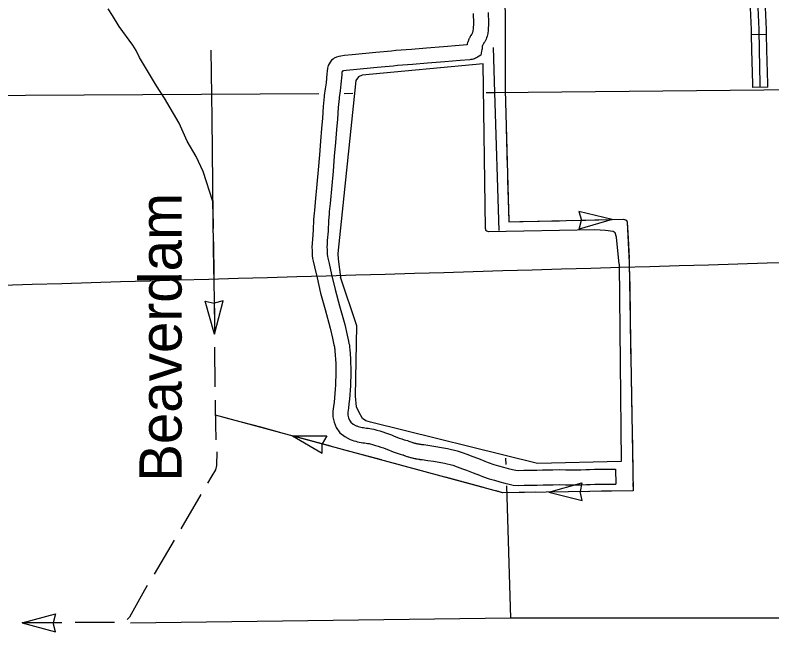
# Model space of a CAD drawing. Extents: x -19 to 366, y -4 to 359.
# Drawn here: x 165.52 to 166.954, y 173.954 to 175.168 of the extents above; entities that cross this region are included whole.
import ezdxf

# ---------------------------------------------------------------- set-up
doc = ezdxf.new("R2010")
doc.units = 0
for name, color, linetype in [('R_Alt Surface', 7, 'Continuous'), ('R_Axis Annot', 7, 'Continuous'), ('R_ROW Annot', 7, 'Continuous'), ('R_Temp Easement', 7, 'Continuous'), ('Sheet Fence', 7, 'Continuous'), ('T_Detection Zones', 7, 'Continuous'), ('T_Notes', 7, 'Continuous')]:
    doc.layers.add(name, color=color, linetype=linetype)

msp = doc.modelspace()

# ---------------------------------------------------------------- linework, layer by layer
at = {"layer": 'R_Alt Surface'}
msp.add_lwpolyline([(168.1887, 174.028), (167.4783, 174.0257), (167.4647, 174.0257), (166.4587, 174.0259), (165.7385, 174.0164)], dxfattribs=at)
at = {"layer": 'R_Axis Annot'}
for points in [[(166.4256, 175.1064), (166.4286, 175.0214)], [(166.4286, 175.0214), (166.9385, 175.0265), (167.3736, 175.0278)], [(165.4276, 175.0154), (166.0953, 175.0194)], [(166.1436, 175.0197), (166.1601, 175.0198)], [(166.4123, 175.0213), (166.4286, 175.0214)], [(166.4286, 175.0214), (166.4365, 174.7598)], [(166.4495, 174.329), (166.4499, 174.3165)], [(166.4511, 174.2766), (166.4587, 174.0259)]]:
    msp.add_lwpolyline(points, dxfattribs=at)
at = {"layer": 'R_ROW Annot'}
for p, q in [((166.9439, 175.1313), (166.9155, 175.1308)), ((166.9462, 175.0314), (166.9178, 175.0307))]:
    msp.add_line(p, q, dxfattribs=at)
for points in [[(166.932, 175.0311), (166.9319, 175.0376), (166.9302, 175.1021), (166.9296, 175.1405), (166.9279, 175.182), (166.9256, 175.2719), (166.9232, 175.3597), (166.9202, 175.4473), (166.9173, 175.5308)], [(166.9155, 175.1308), (166.9154, 175.1401), (166.9137, 175.1816), (166.9124, 175.2306)], [(166.9439, 175.1313), (166.9438, 175.1409), (166.9421, 175.1825), (166.9408, 175.2314)], [(166.9178, 175.0307), (166.9177, 175.0373), (166.916, 175.1018), (166.9155, 175.1308)], [(166.9462, 175.0314), (166.9461, 175.038), (166.9444, 175.1024), (166.9439, 175.1313)]]:
    msp.add_lwpolyline(points, dxfattribs=at)
at = {"layer": 'R_Temp Easement'}
for points in [[(165.8949, 174.8012), (165.8949, 174.8148), (165.8763, 174.8714), (165.8629, 174.9002), (165.8462, 174.9291), (165.8309, 174.9632), (165.8029, 175.0108), (165.7877, 175.0339), (165.7559, 175.0874), (165.7495, 175.1007), (165.7428, 175.1109), (165.717, 175.146), (165.7047, 175.1673), (165.6961, 175.18)], [(166.4068, 175.0753), (166.1774, 175.054), (166.1709, 175.051), (166.1658, 175.0438), (166.1313, 174.7164), (166.1322, 174.7054), (166.1365, 174.6713)], [(166.6643, 174.6964), (166.6598, 174.747), (166.6567, 174.7552), (166.6529, 174.7578), (166.6384, 174.7602), (166.6182, 174.7614), (166.4172, 174.7571), (166.4124, 174.7592), (166.4115, 174.7637), (166.4068, 175.0753)], [(166.6643, 174.6964), (166.6685, 174.3224)], [(166.6685, 174.3224), (166.5098, 174.3187), (166.1936, 174.3967), (166.1848, 174.3996), (166.178, 174.404), (166.171, 174.4164), (166.167, 174.4259), (166.1652, 174.446), (166.1678, 174.5793), (166.1365, 174.6713)]]:
    msp.add_lwpolyline(points, dxfattribs=at)
at = {"layer": 'Sheet Fence'}
for points in [[(176.1271, 2.4436), (175.8876, 11.0613), (175.6472, 19.6792), (175.4061, 28.2972), (175.164, 36.9153), (174.9212, 45.5335), (174.6775, 54.1519), (174.433, 62.7704), (174.1876, 71.389), (173.9414, 80.0077), (173.6944, 88.6266), (173.4466, 97.2456), (173.1979, 105.8647), (172.9484, 114.484), (172.6981, 123.1034), (172.447, 131.7229), (172.195, 140.3425), (171.9422, 148.9623), (171.6886, 157.5822), (171.4342, 166.2022), (171.179, 174.8224), (170.9229, 183.4427), (170.666, 192.0631), (170.4084, 200.6837), (170.1499, 209.3044), (169.8906, 217.9252), (169.6305, 226.5461), (169.3695, 235.1672), (169.1078, 243.7884), (168.8453, 252.4098), (168.5819, 261.0312), (168.3178, 269.6528), (168.0528, 278.2746), (167.7871, 286.8964), (167.5205, 295.5185), (167.2532, 304.1406), (166.985, 312.7629), (166.7161, 321.3853), (166.4463, 330.0078), (166.1758, 338.6305), (165.9044, 347.2533)], [(168.7902, 2.2442), (168.5607, 10.8615), (168.3304, 19.479), (168.0993, 28.0965), (167.8673, 36.7142), (167.6346, 45.3321), (167.4011, 53.95), (167.1668, 62.5681), (166.9316, 71.1863), (166.6957, 79.8047), (166.459, 88.4232), (166.2215, 97.0418), (165.9832, 105.6605), (165.7441, 114.2794), (165.5043, 122.8984), (165.2636, 131.5176), (165.0221, 140.1368), (164.7799, 148.7563), (164.5369, 157.3758), (164.2931, 165.9955), (164.0485, 174.6153), (163.8031, 183.2352), (163.5569, 191.8553), (163.31, 200.4755), (163.0623, 209.0959), (162.8138, 217.7164), (162.5645, 226.337), (162.3145, 234.9577), (162.0637, 243.5786), (161.8121, 252.1997), (161.5597, 260.8208), (161.3066, 269.4421), (161.0527, 278.0636), (160.798, 286.6851), (160.5426, 295.3068), (160.2864, 303.9287), (160.0294, 312.5507), (159.7717, 321.1728), (159.5132, 329.7951), (159.2539, 338.4175), (158.9939, 347.04)], [(0, 172.2839), (7.1335, 172.2883), (14.267, 172.3015), (21.4005, 172.3236), (28.5339, 172.3544), (35.6673, 172.3941), (42.8006, 172.4426), (49.9339, 172.4999), (57.0671, 172.566), (64.2002, 172.6409), (71.3332, 172.7246), (78.4661, 172.8172), (85.5989, 172.9186), (92.7315, 173.0287), (99.8641, 173.1477), (106.9964, 173.2755), (114.1286, 173.4122), (121.2606, 173.5576), (128.3925, 173.7119), (135.5241, 173.8749), (142.6555, 174.0468), (149.7867, 174.2275), (156.9177, 174.417), (164.0485, 174.6153), (171.179, 174.8224), (178.3092, 175.0383), (185.4392, 175.2631), (192.5688, 175.4966), (199.6982, 175.739), (206.8273, 175.9902), (213.9561, 176.2502), (221.0845, 176.5189), (228.2126, 176.7965), (235.3404, 177.083), (242.4677, 177.3782), (249.5948, 177.6822), (256.7214, 177.995), (263.8476, 178.3167), (270.9735, 178.6471), (278.0989, 178.9863), (285.2239, 179.3344), (292.3485, 179.6912), (299.4726, 180.0569), (306.5963, 180.4314), (313.7195, 180.8146), (320.8422, 181.2067), (327.9644, 181.6076), (335.0862, 182.0172), (342.2074, 182.4357)]]:
    msp.add_spline(points, degree=3, dxfattribs=at)
at = {"layer": 'T_Detection Zones'}
for p, q in [((166.6512, 174.7808), (166.5881, 174.7962)), ((166.5881, 174.7962), (166.5929, 174.7796)), ((166.6512, 174.7808), (166.5888, 174.7625)), ((166.5888, 174.7625), (166.5929, 174.7794)), ((166.0456, 174.3709), (166.1018, 174.3383)), ((166.0456, 174.3709), (166.1106, 174.3708)), ((166.1106, 174.3708), (166.1019, 174.3558)), ((166.1018, 174.3383), (166.1018, 174.3556)), ((165.5336, 174.0166), (165.5963, 174.0338)), ((165.5963, 174.0338), (165.592, 174.0171)), ((165.5336, 174.0166), (165.5965, 174.0001)), ((165.5965, 174.0001), (165.592, 174.0168))]:
    msp.add_line(p, q, dxfattribs=at)
for points in [[(166.4054, 176.317), (166.4483, 175.1696), (166.4483, 175.0258), (166.4554, 174.7763)], [(166.4483, 175.1553), (166.4483, 175.1178)], [(166.4483, 175.1178), (166.4483, 175.0803)], [(165.8909, 175.1012), (165.8925, 174.9729)], [(166.4483, 175.0553), (166.4483, 175.0258), (166.4496, 174.9803)], [(165.8925, 174.9729), (165.8951, 174.7242), (165.8978, 174.5975)], [(166.4503, 174.9553), (166.4524, 174.8804)], [(166.4531, 174.8554), (166.4552, 174.7804)], [(165.8949, 174.8012), (165.8954, 174.7637)], [(166.4554, 174.7763), (166.6725, 174.7813), (166.6782, 174.7795), (166.68, 174.7754), (166.6836, 174.6989)], [(166.4763, 174.7768), (166.5513, 174.7785)], [(166.5762, 174.7791), (166.6512, 174.7808)], [(166.6761, 174.7802), (166.6782, 174.7795), (166.68, 174.7754), (166.6815, 174.7447)], [(166.6815, 174.7447), (166.6832, 174.7073)], [(165.8957, 174.7387), (165.8965, 174.6729), (165.8966, 174.6637)], [(166.6836, 174.6989), (166.6909, 174.2669)], [(166.6839, 174.6823), (166.6851, 174.6073)], [(165.8977, 174.5637), (165.8803, 174.6261), (165.8971, 174.622)], [(165.8969, 174.6387), (165.8977, 174.5637)], [(165.8977, 174.5637), (165.914, 174.6268), (165.8974, 174.622)], [(166.6856, 174.5823), (166.6868, 174.5073)], [(165.8979, 174.5387), (165.8987, 174.4637)], [(166.6872, 174.4823), (166.6885, 174.4073)], [(165.899, 174.4387), (165.8991, 174.4243), (165.9004, 174.3637)], [(166.6909, 174.2669), (166.4443, 174.2632), (165.8994, 174.4104)], [(165.9249, 174.4035), (165.8994, 174.4104)], [(165.9853, 174.3872), (165.949, 174.397)], [(166.0215, 174.3774), (165.9853, 174.3872)], [(166.6889, 174.3823), (166.6902, 174.3073)], [(166.118, 174.3513), (166.0456, 174.3709)], [(165.902, 174.3406), (165.9014, 174.3147), (165.8994, 174.3068), (165.893, 174.2955), (165.8847, 174.2814)], [(166.2145, 174.3253), (166.1421, 174.3448)], [(166.3111, 174.2992), (166.2387, 174.3187)], [(166.4076, 174.2731), (166.3352, 174.2927)], [(166.5313, 174.2645), (166.5938, 174.2823), (166.5909, 174.2654)], [(166.6906, 174.2823), (166.6909, 174.2669), (166.6313, 174.266)], [(165.872, 174.2598), (165.8339, 174.1952)], [(166.5063, 174.2641), (166.4443, 174.2632), (166.4317, 174.2666)], [(166.5313, 174.2645), (166.5943, 174.2486), (166.5909, 174.2654)], [(166.5688, 174.2651), (166.5313, 174.2645)], [(166.6063, 174.2656), (166.5688, 174.2651)], [(165.8212, 174.1737), (165.7832, 174.1091)], [(165.7705, 174.0875), (165.7654, 174.079), (165.737, 174.0274), (165.7324, 174.0233)], [(165.6086, 174.017), (165.5336, 174.0166)], [(165.7086, 174.0176), (165.6336, 174.0172)]]:
    msp.add_lwpolyline(points, dxfattribs=at)
at = {"layer": 'T_Notes'}
for points in [[(166.3879, 175.1711), (166.3884, 175.1527), (166.3879, 175.142), (166.3874, 175.1378), (166.3871, 175.1367), (166.3869, 175.1357), (166.3866, 175.1347), (166.3862, 175.1336), (166.3858, 175.1328), (166.3853, 175.1319), (166.3847, 175.131), (166.3836, 175.1294), (166.3831, 175.1286), (166.3824, 175.1274), (166.3821, 175.127), (166.3815, 175.1259), (166.3813, 175.1253), (166.3807, 175.1242), (166.3804, 175.1237), (166.3799, 175.1225), (166.3796, 175.122), (166.379, 175.1204), (166.3788, 175.1199), (166.3784, 175.1188), (166.3782, 175.1182), (166.3776, 175.1165), (166.3775, 175.1161), (166.3767, 175.1133), (166.3767, 175.1114), (166.3611, 175.1101), (166.332, 175.1078), (166.2994, 175.1053), (166.2708, 175.1029), (166.2415, 175.1006), (166.2331, 175.0995), (166.2037, 175.097), (166.1586, 175.0926), (166.1439, 175.0914), (166.1369, 175.0903), (166.1332, 175.0894), (166.1291, 175.0881), (166.1248, 175.086), (166.1224, 175.0844), (166.1196, 175.0824), (166.1168, 175.0788), (166.1132, 175.0724), (166.1117, 175.0676), (166.111, 175.062), (166.1106, 175.0567), (166.1091, 175.0397)], [(166.4163, 175.1726), (166.4168, 175.1525), (166.4163, 175.1395), (166.4154, 175.1331), (166.4149, 175.1305), (166.4142, 175.1278), (166.4133, 175.1251), (166.4124, 175.1226), (166.4112, 175.12), (166.4098, 175.1175), (166.4083, 175.1152), (166.4073, 175.1137), (166.4072, 175.1136), (166.4072, 175.1135), (166.4066, 175.1125), (166.4061, 175.1115), (166.4057, 175.1105), (166.4057, 175.1105), (166.4054, 175.1099), (166.4054, 175.1098), (166.405, 175.1089), (166.405, 175.1089), (166.4049, 175.1065), (166.4047, 175.1043), (166.4044, 175.102), (166.404, 175.0997), (166.4023, 175.0922), (166.3963, 175.0881), (166.3943, 175.087), (166.3923, 175.086), (166.3903, 175.0852), (166.3881, 175.0844), (166.386, 175.0839), (166.3838, 175.0835), (166.3819, 175.0833), (166.3634, 175.0818), (166.3342, 175.0795), (166.3017, 175.077), (166.2731, 175.0746), (166.2444, 175.0723), (166.2362, 175.0713), (166.2063, 175.0687), (166.1612, 175.0644), (166.1473, 175.0631), (166.1422, 175.0624), (166.1407, 175.062), (166.1398, 175.0617), (166.1395, 175.0612), (166.1393, 175.0594), (166.139, 175.0545), (166.1374, 175.0371)], [(166.1091, 175.0397), (166.1077, 175.0283), (166.1059, 175.0155), (166.1057, 175.0136), (166.1038, 174.995), (166.1023, 174.9729), (166.1008, 174.9534), (166.0987, 174.9288), (166.0965, 174.9032), (166.0942, 174.8748), (166.0918, 174.8474), (166.0886, 174.8138), (166.087, 174.7981), (166.0868, 174.7926), (166.0856, 174.7809), (166.0847, 174.7603), (166.0833, 174.7434), (166.0827, 174.7359), (166.0823, 174.7278), (166.0827, 174.7225), (166.083, 174.7172), (166.0831, 174.7123), (166.0837, 174.7071), (166.0848, 174.7016), (166.0875, 174.691), (166.0921, 174.6704), (166.0989, 174.6411), (166.1074, 174.61), (166.1169, 174.5749), (166.1212, 174.5557), (166.124, 174.5436), (166.125, 174.5394), (166.1254, 174.5381), (166.1255, 174.5368), (166.1256, 174.5349), (166.1261, 174.5317), (166.1266, 174.5241), (166.1271, 174.516), (166.1274, 174.5079), (166.1275, 174.4998), (166.1276, 174.4917), (166.1275, 174.4835), (166.1273, 174.4754), (166.1269, 174.4673), (166.1265, 174.4591), (166.1259, 174.451), (166.1252, 174.4429), (166.1244, 174.4349), (166.1234, 174.4268), (166.1222, 174.4176), (166.1222, 174.4073), (166.1244, 174.3969), (166.1285, 174.3868), (166.1352, 174.377), (166.1449, 174.3696), (166.1546, 174.3642), (166.1588, 174.3627), (166.1621, 174.3617), (166.1654, 174.3607), (166.1688, 174.3599), (166.1722, 174.3592), (166.1756, 174.3585), (166.179, 174.358), (166.1821, 174.3576), (166.1849, 174.3573), (166.1878, 174.3568), (166.1907, 174.3563), (166.1929, 174.3559), (166.1974, 174.3546), (166.2026, 174.353), (166.2077, 174.3514), (166.2127, 174.3497), (166.2178, 174.348), (166.2226, 174.3462), (166.2274, 174.3442), (166.2329, 174.342), (166.2384, 174.34), (166.244, 174.3381), (166.2497, 174.3364), (166.2543, 174.3352), (166.2552, 174.3348), (166.2557, 174.3346), (166.2575, 174.3339), (166.258, 174.3337), (166.2598, 174.333), (166.2603, 174.3328), (166.2621, 174.3322), (166.2626, 174.332), (166.2647, 174.3314), (166.2651, 174.3312), (166.267, 174.3307), (166.2675, 174.3305), (166.2693, 174.33), (166.2698, 174.3299), (166.2718, 174.3293), (166.2723, 174.3292), (166.2742, 174.3288), (166.2747, 174.3287), (166.2767, 174.3282), (166.2771, 174.3282)], [(166.1374, 175.0371), (166.1359, 175.0247), (166.1341, 175.0116), (166.1339, 175.0102), (166.1321, 174.9926), (166.1306, 174.9709), (166.1291, 174.9511), (166.127, 174.9264), (166.1248, 174.9008), (166.1225, 174.8724), (166.12, 174.8449), (166.1169, 174.811), (166.1153, 174.7962), (166.1152, 174.7907), (166.1139, 174.7789), (166.1131, 174.7586), (166.1116, 174.7411), (166.1111, 174.734), (166.1108, 174.7282), (166.1111, 174.7245), (166.1114, 174.7182), (166.1115, 174.7142), (166.1118, 174.7115), (166.1125, 174.7078), (166.1151, 174.6976), (166.1198, 174.6767), (166.1265, 174.6481), (166.1348, 174.6175), (166.1445, 174.5817), (166.1489, 174.562), (166.1516, 174.5502), (166.1526, 174.5461), (166.1533, 174.5433), (166.1538, 174.5394), (166.1539, 174.5378), (166.1544, 174.5349), (166.155, 174.5259), (166.1554, 174.5173), (166.1557, 174.5087), (166.1559, 174.5001), (166.156, 174.4916), (166.1559, 174.483), (166.1557, 174.4745), (166.1553, 174.4659), (166.1548, 174.4573), (166.1542, 174.4488), (166.1535, 174.4402), (166.1526, 174.4317), (166.1516, 174.4232), (166.1506, 174.4158), (166.1506, 174.4103), (166.1517, 174.4053), (166.1537, 174.4004), (166.1561, 174.3968), (166.1605, 174.3934), (166.1663, 174.3902), (166.1678, 174.3897), (166.1703, 174.3889), (166.1727, 174.3882), (166.1752, 174.3876), (166.1777, 174.387), (166.1802, 174.3866), (166.1828, 174.3862), (166.1857, 174.3858), (166.189, 174.3854), (166.1923, 174.3849), (166.1956, 174.3843), (166.1995, 174.3836), (166.2056, 174.3818), (166.211, 174.3802), (166.2165, 174.3784), (166.2219, 174.3766), (166.2273, 174.3747), (166.233, 174.3727), (166.2382, 174.3704), (166.243, 174.3686), (166.2478, 174.3668), (166.2526, 174.3652), (166.2575, 174.3637), (166.2635, 174.3621), (166.266, 174.361), (166.2662, 174.361), (166.2678, 174.3603), (166.268, 174.3603), (166.2697, 174.3597), (166.2699, 174.3596), (166.2715, 174.359), (166.2717, 174.359), (166.2732, 174.3585), (166.2734, 174.3584), (166.2751, 174.3579), (166.2753, 174.3578), (166.277, 174.3573), (166.2772, 174.3573), (166.2788, 174.3569), (166.279, 174.3568), (166.2807, 174.3564), (166.2809, 174.3564), (166.2826, 174.356), (166.2829, 174.356)], [(166.2829, 174.356), (166.2845, 174.3557), (166.2847, 174.3556), (166.2864, 174.3553), (166.2866, 174.3553), (166.2883, 174.355), (166.2885, 174.355), (166.2902, 174.3548), (166.2904, 174.3547), (166.292, 174.3546), (166.2923, 174.3545), (166.2944, 174.3543), (166.306, 174.3527), (166.317, 174.351), (166.3281, 174.3491), (166.3395, 174.3471), (166.3576, 174.3426), (166.3672, 174.3394), (166.3781, 174.3354), (166.3857, 174.3324), (166.3979, 174.3278), (166.4101, 174.3233), (166.4163, 174.3207), (166.4271, 174.3166), (166.4362, 174.3142), (166.4456, 174.3114), (166.4543, 174.3093), (166.4624, 174.3075), (166.4685, 174.306), (166.4738, 174.3056), (166.484, 174.3057), (166.4926, 174.3058), (166.4983, 174.3059), (166.5086, 174.3058), (166.5196, 174.3064), (166.5305, 174.3065), (166.5386, 174.3067), (166.5521, 174.3071), (166.5634, 174.3068), (166.5734, 174.3067), (166.5831, 174.3067), (166.5918, 174.3067), (166.6015, 174.3071), (166.6084, 174.3074), (166.6176, 174.3078), (166.6303, 174.3082), (166.6366, 174.3081), (166.6447, 174.308), (166.6498, 174.308), (166.6533, 174.3079), (166.6577, 174.308), (166.6585, 174.2796)], [(166.2771, 174.3282), (166.2791, 174.3278), (166.2796, 174.3277), (166.2816, 174.3273), (166.2821, 174.3272), (166.2841, 174.3269), (166.2846, 174.3269), (166.2865, 174.3266), (166.287, 174.3265), (166.289, 174.3263), (166.2896, 174.3263), (166.2911, 174.3261), (166.3018, 174.3246), (166.3126, 174.3229), (166.3233, 174.3211), (166.3336, 174.3193), (166.3497, 174.3153), (166.3577, 174.3126), (166.3679, 174.3088), (166.3755, 174.3059), (166.3879, 174.3012), (166.3997, 174.2968), (166.4059, 174.2942), (166.4184, 174.2895), (166.4285, 174.2868), (166.4382, 174.2839), (166.4478, 174.2816), (166.4559, 174.2798), (166.464, 174.2779), (166.4729, 174.2771), (166.4844, 174.2773), (166.4929, 174.2774), (166.4984, 174.2775), (166.5091, 174.2774), (166.5205, 174.278), (166.5311, 174.2781), (166.5394, 174.2783), (166.5521, 174.2786), (166.563, 174.2783), (166.5733, 174.2783), (166.583, 174.2783), (166.5924, 174.2783), (166.6028, 174.2787), (166.6097, 174.279), (166.6186, 174.2794), (166.6305, 174.2798), (166.6362, 174.2797), (166.6445, 174.2796), (166.6493, 174.2796), (166.6532, 174.2794), (166.6585, 174.2796)]]:
    msp.add_lwpolyline(points, dxfattribs=at)

# ---------------------------------------------------------------- texts
at = {"layer": 'R_Temp Easement'}
msp.add_text('Beaverdam', height=0.08, rotation=90, dxfattribs=at).set_placement((165.8355, 174.284))

doc.saveas('drawing.dxf')
